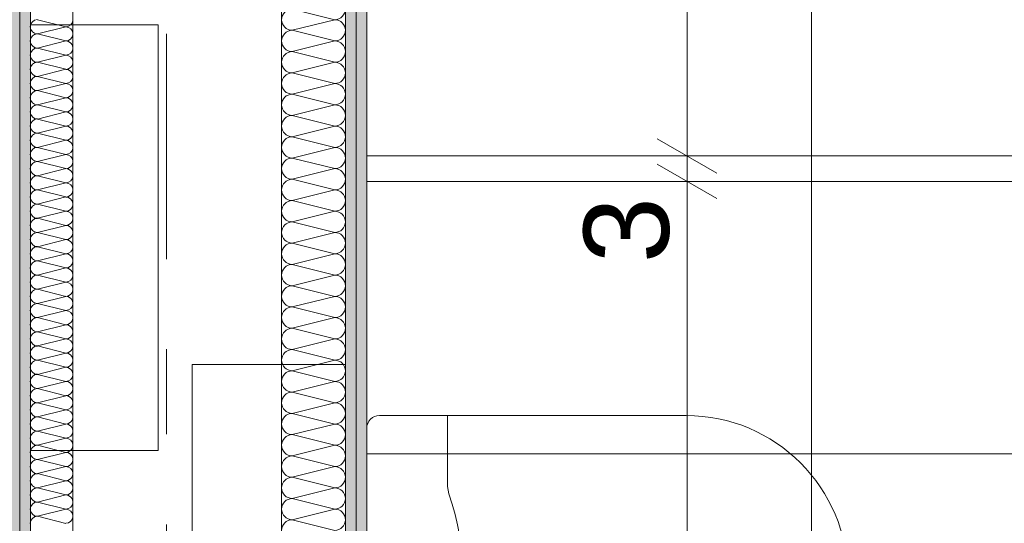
# Model space of a CAD drawing. Header units: metres. Extents: x -3.6 to 90.7, y -11.1 to 18.
# Tile 402 of 656: x 43.557 to 44.714, y 2.358 to 2.95. Entities that reach past the tile are written whole.
import ezdxf

# ---------------------------------------------------------------- set-up
doc = ezdxf.new("R2010")
doc.units = ezdxf.units.M
doc.header["$MEASUREMENT"] = 0
for name, pattern in [('DASHED', [0.015, 0.007, -0.008]), ('Strichlinie doppelt', [0.546806, 0.264583, -0.105833, 0.070556, -0.105833]), ('Wipeout_Contour', [1, 0, -1])]:
    doc.linetypes.add(name, pattern=pattern)
for name, color, linetype in [('152 - Bemaßung_ Beschriftung.Ausbau', 7, 'Continuous'), ('451 - Universal.Achsen Raster', 7, 'Continuous'), ('Neubau_606 - Struktur.Wand Innen Ausbau', 7, 'Continuous'), ('Neubau_650 - Abdeckung.Fußboden Aufbau', 7, 'Continuous'), ('Neubau_702 - Einrichtung.Möbel Sanitär', 7, 'Continuous'), ('Neubau_802 - HKLSE.Sanitär', 7, 'Continuous')]:
    doc.layers.add(name, color=color, linetype=linetype)
doc.styles.add('ERSTELLTER_STIL_2', font='txt')
doc.dimstyles.new('ERSTELLTER_STIL__1', dxfattribs={"dimtxt": 0.1, "dimasz": 0.0532, "dimexe": 0.18, "dimexo": 0.0625, "dimgap": 0, "dimtad": 1, "dimzin": 0, "dimdsep": 46, "dimtxsty": 'ERSTELLTER_STIL_2', "dimblk": 'ARROWHEAD_2', "dimblk1": 'ARROWHEAD_2', "dimblk2": 'ARROWHEAD_2', "dimcen": 0.09, "dimse1": 1, "dimse2": 1, "dimclrd": 7, "dimclre": 7, "dimclrt": 7, "dimazin": 0, "dimtfac": 1, "dimtdec": 4, "dimtmove": 0, "dimatfit": 3, "dimfxl": 1, "dimtolj": 1, "dimtzin": 0, "dimarcsym": 0})
doc.dimstyles.new('ERSTELLTER_STIL__2', dxfattribs={"dimtxt": 0.1, "dimasz": 0.0532, "dimexe": 0.18, "dimexo": 0.0625, "dimgap": 0, "dimtad": 1, "dimzin": 0, "dimdsep": 46, "dimtxsty": 'ERSTELLTER_STIL_2', "dimblk": 'ARROWHEAD_2', "dimblk1": 'ARROWHEAD_2', "dimblk2": 'ARROWHEAD_2', "dimcen": 0.09, "dimse1": 1, "dimse2": 1, "dimclrd": 7, "dimclre": 7, "dimclrt": 7, "dimazin": 0, "dimtfac": 1, "dimtdec": 4, "dimtmove": 2, "dimatfit": 3, "dimfxl": 1, "dimtolj": 1, "dimtzin": 0, "dimarcsym": 0})
doc.dimstyles.new('ERSTELLTER_STIL__3', dxfattribs={"dimtxt": 0.1, "dimasz": 0.0532, "dimexe": 0.18, "dimexo": 0.0625, "dimgap": 0, "dimtad": 1, "dimtih": 1, "dimtoh": 1, "dimzin": 0, "dimdsep": 46, "dimtxsty": 'ERSTELLTER_STIL_2', "dimblk": 'ARROWHEAD_2', "dimblk1": 'ARROWHEAD_2', "dimblk2": 'ARROWHEAD_2', "dimcen": 0.09, "dimse1": 1, "dimse2": 1, "dimclrd": 7, "dimclre": 7, "dimclrt": 7, "dimazin": 0, "dimtfac": 1, "dimtdec": 4, "dimtmove": 0, "dimatfit": 3, "dimfxl": 1, "dimtolj": 1, "dimtzin": 0, "dimarcsym": 0})
pattern_1 = [(45, (0, 0), (-0.01767767, 0.01767767), [0, -0.025])]

# ---------------------------------------------------------------- blocks, each defined once
blk = doc.blocks.new('*X129')
at = {"layer": 'Neubau_606 - Struktur.Wand Innen Ausbau', "color": 7, "linetype": 'Continuous', "lineweight": 5}
for p, q in [((43.5783, 2.95), (43.6117, 2.9417)), ((43.5783, 2.9333), (43.6117, 2.9417)), ((43.5783, 2.9333), (43.6117, 2.925)), ((43.5783, 2.9167), (43.6117, 2.925)), ((43.5783, 2.9167), (43.6117, 2.9083)), ((43.5783, 2.9), (43.6117, 2.9083)), ((43.5783, 2.9), (43.6117, 2.8917)), ((43.5783, 2.8833), (43.6117, 2.8917)), ((43.5783, 2.8833), (43.6117, 2.875)), ((43.5783, 2.8667), (43.6117, 2.875)), ((43.5783, 2.8667), (43.6117, 2.8583)), ((43.5783, 2.85), (43.6117, 2.8583)), ((43.5783, 2.85), (43.6117, 2.8417)), ((43.5783, 2.8333), (43.6117, 2.8417)), ((43.5783, 2.8333), (43.6117, 2.825)), ((43.5783, 2.8167), (43.6117, 2.825)), ((43.5783, 2.8167), (43.6117, 2.8083)), ((43.5783, 2.8), (43.6117, 2.8083)), ((43.5783, 2.8), (43.6117, 2.7917)), ((43.5783, 2.7833), (43.6117, 2.7917)), ((43.5783, 2.7833), (43.6117, 2.775)), ((43.5783, 2.7667), (43.6117, 2.775)), ((43.5783, 2.7667), (43.6117, 2.7583)), ((43.5783, 2.75), (43.6117, 2.7583)), ((43.5783, 2.75), (43.6117, 2.7417)), ((43.5783, 2.7333), (43.6117, 2.7417)), ((43.5783, 2.7333), (43.6117, 2.725)), ((43.5783, 2.7167), (43.6117, 2.725)), ((43.5783, 2.7167), (43.6117, 2.7083)), ((43.5783, 2.7), (43.6117, 2.7083)), ((43.5783, 2.7), (43.6117, 2.6917)), ((43.5783, 2.6833), (43.6117, 2.6917)), ((43.5783, 2.6833), (43.6117, 2.675)), ((43.5783, 2.6667), (43.6117, 2.675)), ((43.5783, 2.6667), (43.6117, 2.6583)), ((43.5783, 2.65), (43.6117, 2.6583)), ((43.5783, 2.65), (43.6117, 2.6417)), ((43.5783, 2.6333), (43.6117, 2.6417)), ((43.5783, 2.6333), (43.6117, 2.625)), ((43.5783, 2.6167), (43.6117, 2.625)), ((43.5783, 2.6167), (43.6117, 2.6083)), ((43.5783, 2.6), (43.6117, 2.6083)), ((43.5783, 2.6), (43.6117, 2.5917)), ((43.5783, 2.5833), (43.6117, 2.5917)), ((43.5783, 2.5833), (43.6117, 2.575)), ((43.5783, 2.5667), (43.6117, 2.575)), ((43.5783, 2.5667), (43.6117, 2.5583)), ((43.5783, 2.55), (43.6117, 2.5583)), ((43.5783, 2.55), (43.6117, 2.5417)), ((43.5783, 2.5333), (43.6117, 2.5417)), ((43.5783, 2.5333), (43.6117, 2.525)), ((43.5783, 2.5167), (43.6117, 2.525)), ((43.5783, 2.5167), (43.6117, 2.5083)), ((43.5783, 2.5), (43.6117, 2.5083)), ((43.5783, 2.5), (43.6117, 2.4917)), ((43.5783, 2.4833), (43.6117, 2.4917)), ((43.5783, 2.4833), (43.6117, 2.475)), ((43.5783, 2.4667), (43.6117, 2.475)), ((43.5783, 2.4667), (43.6117, 2.4583)), ((43.5783, 2.45), (43.6117, 2.4583)), ((43.5783, 2.45), (43.6117, 2.4417)), ((43.5783, 2.4333), (43.6117, 2.4417)), ((43.5783, 2.4333), (43.6117, 2.425)), ((43.5783, 2.4167), (43.6117, 2.425)), ((43.5783, 2.4167), (43.6117, 2.4083)), ((43.5783, 2.4), (43.6117, 2.4083)), ((43.5783, 2.4), (43.6117, 2.3917)), ((43.5783, 2.3833), (43.6117, 2.3917)), ((43.5783, 2.3833), (43.6117, 2.375)), ((43.5783, 2.3667), (43.6117, 2.375)), ((43.5783, 2.3667), (43.6117, 2.3583))]:
    blk.add_line(p, q, dxfattribs=at)
for centre, start, end in [((43.5783, 2.9417), 90, 180), ((43.6117, 2.95), 270, 0), ((43.5783, 2.9417), 180, 270), ((43.6117, 2.9333), 0, 90), ((43.5783, 2.925), 90, 180), ((43.6117, 2.9333), 270, 0), ((43.5783, 2.925), 180, 270), ((43.5783, 2.9083), 90, 180), ((43.6117, 2.9167), 0, 90), ((43.6117, 2.9167), 270, 0), ((43.5783, 2.9083), 180, 270), ((43.6117, 2.9), 0, 90), ((43.5783, 2.8917), 90, 180), ((43.5783, 2.8917), 180, 270), ((43.6117, 2.9), 270, 0), ((43.6117, 2.8833), 0, 90), ((43.5783, 2.875), 90, 180), ((43.6117, 2.8833), 270, 0), ((43.5783, 2.875), 180, 270), ((43.6117, 2.8667), 0, 90), ((43.5783, 2.8583), 90, 180), ((43.5783, 2.8583), 180, 270), ((43.6117, 2.8667), 270, 0), ((43.6117, 2.85), 0, 90), ((43.5783, 2.8417), 90, 180), ((43.6117, 2.85), 270, 0), ((43.5783, 2.8417), 180, 270), ((43.5783, 2.825), 90, 180), ((43.6117, 2.8333), 0, 90), ((43.6117, 2.8333), 270, 0), ((43.5783, 2.825), 180, 270), ((43.6117, 2.8167), 0, 90), ((43.5783, 2.8083), 90, 180), ((43.6117, 2.8167), 270, 0), ((43.5783, 2.8083), 180, 270), ((43.5783, 2.7917), 90, 180), ((43.6117, 2.8), 0, 90), ((43.6117, 2.8), 270, 0), ((43.5783, 2.7917), 180, 270), ((43.6117, 2.7833), 0, 90), ((43.5783, 2.775), 90, 180), ((43.5783, 2.775), 180, 270), ((43.6117, 2.7833), 270, 0), ((43.6117, 2.7667), 0, 90), ((43.5783, 2.7583), 90, 180), ((43.6117, 2.7667), 270, 0), ((43.5783, 2.7583), 180, 270), ((43.6117, 2.75), 0, 90), ((43.5783, 2.7417), 90, 180), ((43.5783, 2.7417), 180, 270), ((43.6117, 2.75), 270, 0), ((43.6117, 2.7333), 0, 90), ((43.5783, 2.725), 90, 180), ((43.6117, 2.7333), 270, 0), ((43.5783, 2.725), 180, 270), ((43.6117, 2.7167), 0, 90), ((43.5783, 2.7083), 90, 180), ((43.5783, 2.7083), 180, 270), ((43.6117, 2.7167), 270, 0), ((43.6117, 2.7), 0, 90), ((43.5783, 2.6917), 90, 180), ((43.6117, 2.7), 270, 0), ((43.5783, 2.6917), 180, 270), ((43.5783, 2.675), 90, 180), ((43.6117, 2.6833), 0, 90), ((43.6117, 2.6833), 270, 0), ((43.5783, 2.675), 180, 270), ((43.6117, 2.6667), 0, 90), ((43.5783, 2.6583), 90, 180), ((43.6117, 2.6667), 270, 0), ((43.5783, 2.6583), 180, 270), ((43.5783, 2.6417), 90, 180), ((43.6117, 2.65), 0, 90), ((43.6117, 2.65), 270, 0), ((43.5783, 2.6417), 180, 270), ((43.6117, 2.6333), 0, 90), ((43.5783, 2.625), 90, 180), ((43.5783, 2.625), 180, 270), ((43.6117, 2.6333), 270, 0), ((43.6117, 2.6167), 0, 90), ((43.5783, 2.6083), 90, 180), ((43.6117, 2.6167), 270, 0), ((43.5783, 2.6083), 180, 270), ((43.6117, 2.6), 0, 90), ((43.5783, 2.5917), 90, 180), ((43.5783, 2.5917), 180, 270), ((43.6117, 2.6), 270, 0), ((43.6117, 2.5833), 0, 90), ((43.5783, 2.575), 90, 180), ((43.6117, 2.5833), 270, 0), ((43.5783, 2.575), 180, 270), ((43.6117, 2.5667), 0, 90), ((43.5783, 2.5583), 90, 180), ((43.5783, 2.5583), 180, 270), ((43.6117, 2.5667), 270, 0), ((43.6117, 2.55), 0, 90), ((43.5783, 2.5417), 90, 180), ((43.6117, 2.55), 270, 0), ((43.5783, 2.5417), 180, 270), ((43.5783, 2.525), 90, 180), ((43.6117, 2.5333), 0, 90), ((43.6117, 2.5333), 270, 0), ((43.5783, 2.525), 180, 270), ((43.6117, 2.5167), 0, 90), ((43.5783, 2.5083), 90, 180), ((43.6117, 2.5167), 270, 0), ((43.5783, 2.5083), 180, 270), ((43.5783, 2.4917), 90, 180), ((43.6117, 2.5), 0, 90), ((43.6117, 2.5), 270, 0), ((43.5783, 2.4917), 180, 270), ((43.6117, 2.4833), 0, 90), ((43.5783, 2.475), 90, 180), ((43.5783, 2.475), 180, 270), ((43.6117, 2.4833), 270, 0), ((43.6117, 2.4667), 0, 90), ((43.5783, 2.4583), 90, 180), ((43.6117, 2.4667), 270, 0), ((43.5783, 2.4583), 180, 270), ((43.6117, 2.45), 0, 90), ((43.5783, 2.4417), 90, 180), ((43.5783, 2.4417), 180, 270), ((43.6117, 2.45), 270, 0), ((43.6117, 2.4333), 0, 90), ((43.5783, 2.425), 90, 180), ((43.6117, 2.4333), 270, 0), ((43.5783, 2.425), 180, 270), ((43.5783, 2.4083), 90, 180), ((43.6117, 2.4167), 0, 90), ((43.6117, 2.4167), 270, 0), ((43.5783, 2.4083), 180, 270), ((43.6117, 2.4), 0, 90), ((43.5783, 2.3917), 90, 180), ((43.6117, 2.4), 270, 0), ((43.5783, 2.3917), 180, 270), ((43.5783, 2.375), 90, 180), ((43.6117, 2.3833), 0, 90), ((43.6117, 2.3833), 270, 0), ((43.5783, 2.375), 180, 270), ((43.6117, 2.3667), 0, 90), ((43.5783, 2.3583), 90, 180), ((43.6117, 2.3667), 270, 0)]:
    blk.add_arc(centre, 0.00833, start, end, dxfattribs=at)
blk = doc.blocks.new('*X148')
at = {"layer": 'Neubau_606 - Struktur.Wand Innen Ausbau', "color": 7, "linetype": 'Continuous', "lineweight": 5}
for p, q in [((43.9275, 2.95), (43.8775, 2.9625)), ((43.9275, 2.95), (43.8775, 2.9375)), ((43.9275, 2.925), (43.8775, 2.9375)), ((43.9275, 2.925), (43.8775, 2.9125)), ((43.9275, 2.9), (43.8775, 2.9125)), ((43.9275, 2.9), (43.8775, 2.8875)), ((43.9275, 2.875), (43.8775, 2.8875)), ((43.9275, 2.875), (43.8775, 2.8625)), ((43.9275, 2.85), (43.8775, 2.8625)), ((43.9275, 2.85), (43.8775, 2.8375)), ((43.9275, 2.825), (43.8775, 2.8375)), ((43.9275, 2.825), (43.8775, 2.8125)), ((43.9275, 2.8), (43.8775, 2.8125)), ((43.9275, 2.8), (43.8775, 2.7875)), ((43.9275, 2.775), (43.8775, 2.7875)), ((43.9275, 2.775), (43.8775, 2.7625)), ((43.9275, 2.75), (43.8775, 2.7625)), ((43.9275, 2.75), (43.8775, 2.7375)), ((43.9275, 2.725), (43.8775, 2.7375)), ((43.9275, 2.725), (43.8775, 2.7125)), ((43.9275, 2.7), (43.8775, 2.7125)), ((43.9275, 2.7), (43.8775, 2.6875)), ((43.9275, 2.675), (43.8775, 2.6875)), ((43.9275, 2.675), (43.8775, 2.6625)), ((43.9275, 2.65), (43.8775, 2.6625)), ((43.9275, 2.65), (43.8775, 2.6375)), ((43.9275, 2.625), (43.8775, 2.6375)), ((43.9275, 2.625), (43.8775, 2.6125)), ((43.9275, 2.6), (43.8775, 2.6125)), ((43.9275, 2.6), (43.8775, 2.5875)), ((43.9275, 2.575), (43.8775, 2.5875)), ((43.9275, 2.575), (43.8775, 2.5625)), ((43.9275, 2.55), (43.8775, 2.5625)), ((43.9275, 2.55), (43.8775, 2.5375)), ((43.9275, 2.525), (43.8775, 2.5375)), ((43.9275, 2.525), (43.8775, 2.5125)), ((43.9275, 2.5), (43.8775, 2.5125)), ((43.9275, 2.5), (43.8775, 2.4875)), ((43.9275, 2.475), (43.8775, 2.4875)), ((43.9275, 2.475), (43.8775, 2.4625)), ((43.9275, 2.45), (43.8775, 2.4625)), ((43.9275, 2.45), (43.8775, 2.4375)), ((43.9275, 2.425), (43.8775, 2.4375)), ((43.9275, 2.425), (43.8775, 2.4125)), ((43.9275, 2.4), (43.8775, 2.4125)), ((43.9275, 2.4), (43.8775, 2.3875)), ((43.9275, 2.375), (43.8775, 2.3875)), ((43.9275, 2.375), (43.8775, 2.3625)), ((43.9275, 2.35), (43.8775, 2.3625))]:
    blk.add_line(p, q, dxfattribs=at)
for centre, start, end in [((43.8775, 2.95), 90, 180), ((43.9275, 2.9625), 270, 360), ((43.8775, 2.95), 180, 270), ((43.9275, 2.9375), 360, 90), ((43.8775, 2.925), 90, 180), ((43.9275, 2.9375), 270, 360), ((43.8775, 2.925), 180, 270), ((43.9275, 2.9125), 360, 90), ((43.8775, 2.9), 90, 180), ((43.9275, 2.9125), 270, 360), ((43.8775, 2.9), 180, 270), ((43.9275, 2.8875), 360, 90), ((43.8775, 2.875), 90, 180), ((43.9275, 2.8875), 270, 360), ((43.8775, 2.875), 180, 270), ((43.9275, 2.8625), 360, 90), ((43.8775, 2.85), 90, 180), ((43.9275, 2.8625), 270, 360), ((43.8775, 2.85), 180, 270), ((43.9275, 2.8375), 360, 90), ((43.8775, 2.825), 90, 180), ((43.9275, 2.8375), 270, 360), ((43.8775, 2.825), 180, 270), ((43.9275, 2.8125), 360, 90), ((43.8775, 2.8), 90, 180), ((43.9275, 2.8125), 270, 360), ((43.8775, 2.8), 180, 270), ((43.9275, 2.7875), 360, 90), ((43.8775, 2.775), 90, 180), ((43.9275, 2.7875), 270, 360), ((43.8775, 2.775), 180, 270), ((43.9275, 2.7625), 360, 90), ((43.8775, 2.75), 90, 180), ((43.9275, 2.7625), 270, 360), ((43.8775, 2.75), 180, 270), ((43.9275, 2.7375), 360, 90), ((43.8775, 2.725), 90, 180), ((43.9275, 2.7375), 270, 360), ((43.8775, 2.725), 180, 270), ((43.9275, 2.7125), 360, 90), ((43.8775, 2.7), 90, 180), ((43.9275, 2.7125), 270, 360), ((43.8775, 2.7), 180, 270), ((43.9275, 2.6875), 360, 90), ((43.8775, 2.675), 90, 180), ((43.9275, 2.6875), 270, 360), ((43.8775, 2.675), 180, 270), ((43.9275, 2.6625), 360, 90), ((43.8775, 2.65), 90, 180), ((43.9275, 2.6625), 270, 360), ((43.8775, 2.65), 180, 270), ((43.9275, 2.6375), 360, 90), ((43.8775, 2.625), 90, 180), ((43.9275, 2.6375), 270, 360), ((43.8775, 2.625), 180, 270), ((43.9275, 2.6125), 360, 90), ((43.8775, 2.6), 90, 180), ((43.9275, 2.6125), 270, 360), ((43.8775, 2.6), 180, 270), ((43.9275, 2.5875), 360, 90), ((43.8775, 2.575), 90, 180), ((43.9275, 2.5875), 270, 360), ((43.8775, 2.575), 180, 270), ((43.9275, 2.5625), 360, 90), ((43.8775, 2.55), 90, 180), ((43.9275, 2.5625), 270, 360), ((43.8775, 2.55), 180, 270), ((43.9275, 2.5375), 360, 90), ((43.8775, 2.525), 90, 180), ((43.9275, 2.5375), 270, 360), ((43.8775, 2.525), 180, 270), ((43.9275, 2.5125), 360, 90), ((43.8775, 2.5), 90, 180), ((43.9275, 2.5125), 270, 360), ((43.8775, 2.5), 180, 270), ((43.9275, 2.4875), 360, 90), ((43.8775, 2.475), 90, 180), ((43.9275, 2.4875), 270, 360), ((43.8775, 2.475), 180, 270), ((43.9275, 2.4625), 360, 90), ((43.8775, 2.45), 90, 180), ((43.9275, 2.4625), 270, 360), ((43.8775, 2.45), 180, 270), ((43.9275, 2.4375), 360, 90), ((43.8775, 2.425), 90, 180), ((43.9275, 2.4375), 270, 360), ((43.8775, 2.425), 180, 270), ((43.9275, 2.4125), 360, 90), ((43.8775, 2.4), 90, 180), ((43.9275, 2.4125), 270, 360), ((43.8775, 2.4), 180, 270), ((43.9275, 2.3875), 360, 90), ((43.8775, 2.375), 90, 180), ((43.9275, 2.3875), 270, 360), ((43.8775, 2.375), 180, 270), ((43.9275, 2.3625), 360, 90), ((43.8775, 2.35), 90, 180), ((43.9275, 2.3625), 270, 360)]:
    blk.add_arc(centre, 0.0125, start, end, dxfattribs=at)
blk = doc.blocks.new('*D441')
at = {"layer": '152 - Bemaßung_ Beschriftung.Ausbau', "color": 7, "linetype": 'Continuous', "lineweight": 5}
for p, q in [((43.9852, -4.525), (43.9448, -4.595)), ((47.2902, -4.525), (47.2498, -4.595)), ((43.965, -4.56), (47.27, -4.56))]:
    blk.add_line(p, q, dxfattribs=at)
at = {"layer": '152 - Bemaßung_ Beschriftung.Ausbau', "color": 7, "lineweight": 5, "char_height": 0.1, "attachment_point": 7, "style": 'ERSTELLTER_STIL_2'}
for s, insert in [('\\A1;{\\pql;\\fArial|b0|i0|c0|p38;3,30\\fArial|b0|i0|c0|p38;\\A1{\\H.66x;\\S5^  ;}}', (45.3835, -4.5594)), ('\\A1;{\\pql;\\fArial|b0|i0|c0|p38;14}', (47.098, -4.54))]:
    blk.add_mtext(s, dxfattribs=dict(at, insert=insert))
blk = doc.blocks.new('ARROWHEAD_2')
at = {"color": 0, "linetype": 'Continuous', "lineweight": 0}
for p, q in [((-0.378, -0.655), (0.378, 0.655)), ((0, 0), (-1, 0))]:
    blk.add_line(p, q, dxfattribs=at)
blk = doc.blocks.new('*D442')
at = {"layer": '152 - Bemaßung_ Beschriftung.Ausbau', "color": 7, "linetype": 'Continuous', "lineweight": 5}
for p, q in [((47.27, -4.6125), (47.27, -4.5075)), ((47.41, -4.6125), (47.41, -4.5075)), ((47.2902, -4.525), (47.2498, -4.595)), ((47.4302, -4.525), (47.3898, -4.595)), ((43.965, -4.56), (47.27, -4.56)), ((47.27, -4.56), (47.41, -4.56))]:
    blk.add_line(p, q, dxfattribs=at)
blk = doc.blocks.new('*D598')
at = {"layer": '152 - Bemaßung_ Beschriftung.Ausbau', "color": 7, "linetype": 'Continuous', "lineweight": 5}
for p, q in [((41.8599, 2.0975), (41.8599, 2.2025)), ((43.545, 2.0975), (43.545, 2.2025)), ((41.8801, 2.185), (41.8397, 2.115)), ((43.5652, 2.185), (43.5248, 2.115)), ((41.8599, 2.15), (43.545, 2.15))]:
    blk.add_line(p, q, dxfattribs=at)
at = {"layer": '152 - Bemaßung_ Beschriftung.Ausbau', "color": 7, "lineweight": 5, "insert": (42.5444, 2.1506), "char_height": 0.1, "attachment_point": 7, "style": 'ERSTELLTER_STIL_2'}
blk.add_mtext('\\A1;{\\pql;\\fArial|b0|i0|c0|p38;1,68\\fArial|b0|i0|c0|p38;\\A1{\\H.66x;\\S5^  ;}}', dxfattribs=at)
blk = doc.blocks.new('*D599')
at = {"layer": '152 - Bemaßung_ Beschriftung.Ausbau', "color": 7, "linetype": 'Continuous', "lineweight": 5}
for p, q in [((43.545, 2.0975), (43.545, 2.2025)), ((43.965, 2.0975), (43.965, 2.2025)), ((43.5652, 2.185), (43.5248, 2.115)), ((43.9852, 2.185), (43.9448, 2.115)), ((43.545, 2.15), (43.965, 2.15))]:
    blk.add_line(p, q, dxfattribs=at)
at = {"color": 254, "linetype": 'Wipeout_Contour', "lineweight": 0, "ltscale": 175.256338}
blk.add_wipeout([(43.6604, 2.1513), (43.8496, 2.1513), (43.8496, 2.2888), (43.6604, 2.2888)], dxfattribs=at).dxf.layer = '152 - Bemaßung_ Beschriftung.Ausbau'
at = {"layer": '152 - Bemaßung_ Beschriftung.Ausbau', "color": 7, "lineweight": 5, "insert": (43.6791, 2.17), "char_height": 0.1, "attachment_point": 7, "style": 'ERSTELLTER_STIL_2'}
blk.add_mtext('\\A1;{\\pql;\\fArial|b0|i0|c0|p38;42}', dxfattribs=at)
blk = doc.blocks.new('*D600')
at = {"layer": '152 - Bemaßung_ Beschriftung.Ausbau', "color": 7, "linetype": 'Continuous', "lineweight": 5}
for p, q in [((43.965, 2.0975), (43.965, 2.2025)), ((45.465, 2.0975), (45.465, 2.2025)), ((43.9852, 2.185), (43.9448, 2.115)), ((45.4852, 2.185), (45.4448, 2.115)), ((43.965, 2.15), (45.465, 2.15))]:
    blk.add_line(p, q, dxfattribs=at)
at = {"layer": '152 - Bemaßung_ Beschriftung.Ausbau', "color": 7, "lineweight": 5, "char_height": 0.1, "attachment_point": 7, "style": 'ERSTELLTER_STIL_2'}
for s, insert in [('\\A1;{\\pql;\\fArial|b0|i0|c0|p38;1,50}', (44.544, 2.17)), ('\\A1;{\\pql;\\fArial|b0|i0|c0|p38;3}', (45.3689, 2.17))]:
    blk.add_mtext(s, dxfattribs=dict(at, insert=insert))
blk = doc.blocks.new('*D611')
at = {"layer": '152 - Bemaßung_ Beschriftung.Ausbau', "color": 7, "linetype": 'Continuous', "lineweight": 5}
for p, q in [((45.7803, 0.245), (45.7803, 3.72)), ((45.7453, 0.2652), (45.8153, 0.2248)), ((45.8328, 0.245), (45.7278, 0.245)), ((45.7803, 0.005), (45.7803, 0.245)), ((45.7453, 0.0252), (45.8153, -0.0152)), ((45.8328, 0.005), (45.7278, 0.005)), ((45.7803, -0.0292), (45.7803, 0.005))]:
    blk.add_line(p, q, dxfattribs=at)
at = {"color": 254, "linetype": 'Wipeout_Contour', "lineweight": 0, "ltscale": 182.85335}
blk.add_wipeout([(45.7818, 0.0277), (45.7818, 0.2223), (45.6389, 0.2223), (45.6389, 0.0277)], dxfattribs=at).dxf.layer = '152 - Bemaßung_ Beschriftung.Ausbau'
at = {"layer": '152 - Bemaßung_ Beschriftung.Ausbau', "color": 7, "lineweight": 5, "insert": (45.7603, 0.0491), "char_height": 0.1, "attachment_point": 7, "rotation": 90, "style": 'ERSTELLTER_STIL_2'}
blk.add_mtext('\\A1;{\\pql;\\fArial|b0|i0|c0|p38;24}', dxfattribs=at)
blk = doc.blocks.new('*D612')
at = {"layer": '152 - Bemaßung_ Beschriftung.Ausbau', "color": 7, "linetype": 'Continuous', "lineweight": 5}
for p, q in [((45.7453, 3.7402), (45.8153, 3.6998)), ((45.8328, 3.72), (45.7278, 3.72)), ((45.7803, 0.245), (45.7803, 3.72)), ((45.7453, 0.2652), (45.8153, 0.2248))]:
    blk.add_line(p, q, dxfattribs=at)
at = {"layer": '152 - Bemaßung_ Beschriftung.Ausbau', "color": 7, "lineweight": 5, "char_height": 0.1, "attachment_point": 7, "rotation": 90, "style": 'ERSTELLTER_STIL_2'}
for s, insert in [('\\A1;{\\pql;\\fArial|b0|i0|c0|p38;17\\fArial|b0|i0|c0|p38;\\A1{\\H.66x;\\S5^  ;}}', (45.7614, 3.4979)), ('\\A1;{\\pql;\\fArial|b0|i0|c0|p38;3,47\\fArial|b0|i0|c0|p38;\\A1{\\H.66x;\\S5^  ;}}', (45.7797, 1.7235))]:
    blk.add_mtext(s, dxfattribs=dict(at, insert=insert))
blk = doc.blocks.new('*D621')
at = {"layer": '152 - Bemaßung_ Beschriftung.Ausbau', "color": 7, "linetype": 'Continuous', "lineweight": 5}
for p, q in [((44.3062, 2.7802), (44.3762, 2.7398)), ((44.3412, 1.83), (44.3412, 2.76)), ((44.3062, 1.8502), (44.3762, 1.8098))]:
    blk.add_line(p, q, dxfattribs=at)
at = {"layer": '152 - Bemaßung_ Beschriftung.Ausbau', "color": 7, "lineweight": 5, "char_height": 0.1, "attachment_point": 7, "rotation": 90, "style": 'ERSTELLTER_STIL_2'}
for s, insert in [('\\A1;{\\pql;\\fArial|b0|i0|c0|p38;3}', (44.3212, 2.6639)), ('\\A1;{\\pql;\\fArial|b0|i0|c0|p38;93}', (44.3212, 2.1812))]:
    blk.add_mtext(s, dxfattribs=dict(at, insert=insert))
blk = doc.blocks.new('*D622')
at = {"layer": '152 - Bemaßung_ Beschriftung.Ausbau', "color": 7, "linetype": 'Continuous', "lineweight": 5}
for p, q in [((44.3062, 2.8102), (44.3762, 2.7698)), ((44.3937, 2.79), (44.2887, 2.79)), ((44.3412, 2.76), (44.3412, 2.79)), ((44.3062, 2.7802), (44.3762, 2.7398)), ((44.3937, 2.76), (44.2887, 2.76)), ((44.3412, 1.83), (44.3412, 2.76))]:
    blk.add_line(p, q, dxfattribs=at)
blk = doc.blocks.new('*D623')
at = {"layer": '152 - Bemaßung_ Beschriftung.Ausbau', "color": 7, "linetype": 'Continuous', "lineweight": 5}
for p, q in [((44.3062, 4.0802), (44.3762, 4.0398)), ((44.3937, 4.06), (44.2887, 4.06)), ((44.3412, 2.79), (44.3412, 4.06)), ((44.3062, 2.8102), (44.3762, 2.7698))]:
    blk.add_line(p, q, dxfattribs=at)
at = {"color": 254, "linetype": 'Wipeout_Contour', "lineweight": 0, "ltscale": 177.57358}
blk.add_wipeout([(44.3426, 3.0976), (44.3426, 3.4065), (44.1998, 3.4065), (44.1998, 3.0976)], dxfattribs=at).dxf.layer = '152 - Bemaßung_ Beschriftung.Ausbau'
at = {"layer": '152 - Bemaßung_ Beschriftung.Ausbau', "color": 7, "lineweight": 5, "insert": (44.3212, 3.119), "char_height": 0.1, "attachment_point": 7, "rotation": 90, "style": 'ERSTELLTER_STIL_2'}
blk.add_mtext('\\A1;{\\pql;\\fArial|b0|i0|c0|p38;1,27}', dxfattribs=at)

msp = doc.modelspace()

# ---------------------------------------------------------------- hatches: boundary and pattern name
at = {"layer": 'Neubau_606 - Struktur.Wand Innen Ausbau', "linetype": 'Continuous', "lineweight": 0, "true_color": 0x000000}
h = msp.add_hatch(dxfattribs=at)
h.set_pattern_fill('Gips_0001', color=18, style=0, pattern_type=2)
h.set_pattern_definition(pattern_1)
h.paths.add_polyline_path([(43.545, 4.0475), (43.545, 0.255), (43.5575, 0.255), (43.5575, 4.0475)])
h = msp.add_hatch(dxfattribs=at)
h.set_pattern_fill('Gips_0001', color=18, style=0, pattern_type=2)
h.set_pattern_definition(pattern_1)
h.paths.add_polyline_path([(43.57, 4.035), (43.5575, 4.035), (43.5575, 0.255), (43.57, 0.255)])
h = msp.add_hatch(dxfattribs=at)
h.set_pattern_fill('Gips_0001', color=18, style=0, pattern_type=2)
h.set_pattern_definition(pattern_1)
h.paths.add_polyline_path([(43.94, 3.7325), (43.94, 0.71), (43.9525, 0.71), (43.9525, 3.7294), (43.9483, 3.7325)])
h = msp.add_hatch(dxfattribs=at)
h.set_pattern_fill('Gips_0001', color=18, style=0, pattern_type=2)
h.set_pattern_definition(pattern_1)
h.paths.add_polyline_path([(43.9525, 3.72), (43.9525, 0.71), (43.965, 0.71), (43.965, 3.72)])
at = {"layer": 'Neubau_650 - Abdeckung.Fußboden Aufbau', "linetype": 'Continuous', "lineweight": 13, "true_color": 0xafafaf}
h = msp.add_hatch(dxfattribs=at)
h.set_pattern_fill('Raster_60x60_Fuge_2mm_0001', color=253, style=0, pattern_type=2)
h.set_pattern_definition([(0, (46.29297, 3.6435), (0, 0.602), []), (90, (46.29297, 3.6435), (-0.602, 0), [])])
h.paths.add_polyline_path([(43.965, 0.255), (47.17, 0.255), (47.17, 0.71), (47.27, 0.71), (47.27, 3.72), (43.965, 3.72)])
at = {"layer": 'Neubau_702 - Einrichtung.Möbel Sanitär', "linetype": 'Continuous', "lineweight": 0, "true_color": 0x000000}
h = msp.add_hatch(dxfattribs=at)
h.set_pattern_fill('Holz__Sperrholz_1_0001', color=18, style=0, pattern_type=2)
h.set_pattern_definition([(0, (0, 0), (0, 0.030000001), [])])
h.paths.add_polyline_path([(43.965, 2.76), (45.465, 2.76), (45.465, 2.79), (43.965, 2.79)])

# ---------------------------------------------------------------- linework, layer by layer
at = {"layer": '451 - Universal.Achsen Raster', "color": 160, "linetype": 'Strichlinie doppelt', "lineweight": 9, "true_color": 0x3232ff}
msp.add_line((43.73, -10.585), (43.73, 16.355), dxfattribs=at)
at = {"layer": 'Neubau_606 - Struktur.Wand Innen Ausbau', "color": 1, "linetype": 'Continuous', "lineweight": 5}
for p, q in [((43.5575, 4.035), (43.5575, 0.255)), ((43.57, 3.985), (43.57, 0.71)), ((43.94, 0.71), (43.94, 3.7325)), ((43.9525, 0.71), (43.9525, 3.7294))]:
    msp.add_line(p, q, dxfattribs=at)
at = {"layer": 'Neubau_606 - Struktur.Wand Innen Ausbau', "color": 1, "linetype": 'Continuous', "lineweight": 5, "flags": 128}
for points in [[(43.62, 0.71), (43.62, 3.985)], [(43.865, 3.795), (43.865, 0.71)], [(43.965, 0.71), (43.965, 3.72)]]:
    msp.add_lwpolyline(points, dxfattribs=at)
at = {"layer": 'Neubau_650 - Abdeckung.Fußboden Aufbau', "color": 1, "linetype": 'Continuous', "lineweight": 13, "flags": 128}
msp.add_lwpolyline([(43.965, 0.255), (43.965, 3.72), (45.86, 3.72)], dxfattribs=at)
at = {"layer": 'Neubau_702 - Einrichtung.Möbel Sanitär', "color": 1, "linetype": 'Continuous', "lineweight": 9}
for p, q in [((44.06, 2.485), (44.06, 2.4016)), ((44.06, 2.4016), (44.0615, 2.3928))]:
    msp.add_line(p, q, dxfattribs=at)
at = {"layer": 'Neubau_702 - Einrichtung.Möbel Sanitär', "color": 1, "linetype": 'Continuous', "lineweight": 18, "flags": 128}
for points in [[(45.465, 2.79), (43.965, 2.79)], [(43.965, 2.79), (43.965, 2.76)], [(43.965, 2.76), (45.465, 2.76)]]:
    msp.add_lwpolyline(points, dxfattribs=at)
at = {"layer": 'Neubau_702 - Einrichtung.Möbel Sanitär', "color": 1, "linetype": 'Continuous', "lineweight": 9, "flags": 128}
msp.add_lwpolyline([(44.06, 2.485), (44.34, 2.485, -1), (44.34, 2.105), (44.06, 2.105), (43.98, 2.105, -0.414214), (43.965, 2.12), (43.965, 2.47, -0.414214), (43.98, 2.485)], format="xyb", close=True, dxfattribs=at)
at = {"layer": 'Neubau_702 - Einrichtung.Möbel Sanitär', "color": 1, "linetype": 'Continuous', "lineweight": 9}
msp.add_arc((43.7803, 2.295), 0.2977, 340.8176, 19.1823, dxfattribs=at)
at = {"layer": 'Neubau_802 - HKLSE.Sanitär', "color": 1, "linetype": 'Continuous', "lineweight": 9}
for p, q in [((43.57, 2.944), (43.57, 2.444)), ((43.72, 2.944), (43.57, 2.944)), ((43.72, 2.944), (43.72, 2.444)), ((43.76, 2.545), (43.76, 2.045)), ((43.94, 2.545), (43.76, 2.545)), ((43.94, 2.545), (43.94, 2.045)), ((43.72, 2.444), (43.57, 2.444))]:
    msp.add_line(p, q, dxfattribs=at)
at = {"layer": 'Neubau_802 - HKLSE.Sanitär', "color": 1, "linetype": 'DASHED', "lineweight": 9, "flags": 128}
for points in [[(43.57, 2.944), (43.57, 2.444)], [(43.72, 2.944), (43.57, 2.944)], [(43.72, 2.444), (43.72, 2.944)], [(43.76, 2.545), (43.76, 2.045)], [(43.94, 2.545), (43.76, 2.545)], [(43.94, 2.045), (43.94, 2.545)], [(43.57, 2.444), (43.72, 2.444)]]:
    msp.add_lwpolyline(points, dxfattribs=at)

# ---------------------------------------------------------------- block references
at = {"layer": 'Neubau_606 - Struktur.Wand Innen Ausbau', "color": 1, "lineweight": 13}
for name in ['*X129', '*X148']:
    msp.add_blockref(name, (0, 0), dxfattribs=at)

# ---------------------------------------------------------------- dimensions: what is measured, and where the dimension line sits
at = {"layer": '152 - Bemaßung_ Beschriftung.Ausbau', "color": 7, "linetype": 'Continuous', "lineweight": 5}
for base, p1, p2, picture, middle in [((43.545, 2.15), (41.8599, 3.935), (43.545, 3.81), '*D598', (42.8093, 2.22)), ((47.26997, -4.56), (43.96499, 0.255), (47.26997, 2.94998), '*D441', (45.64847, -4.49)), ((47.41, -4.56), (47.27, 2.95), (47.41, 2.95), '*D442', (47.1742, -4.49))]:
    dim = msp.add_linear_dim(base=base, p1=p1, p2=p2, dimstyle='ERSTELLTER_STIL__3', dxfattribs=at)
    dim.commit()
    dim.dimension.update_dxf_attribs({"geometry": picture, "text_midpoint": middle, "dimtype": 160})

# ---------------------------------------------------------------- next in the draw order: dimensions: what is measured, and where the dimension line sits
dim = msp.add_linear_dim(base=(43.965, 2.15), p1=(43.545, 3.81), p2=(43.965, 0.71), dimstyle='ERSTELLTER_STIL__3', dxfattribs=at)
dim.commit()
dim.dimension.update_dxf_attribs({"geometry": '*D599', "text_midpoint": (43.7553, 2.22), "dimtype": 160})

# ---------------------------------------------------------------- next in the draw order: dimensions: what is measured, and where the dimension line sits
dim = msp.add_linear_dim(base=(45.465, 2.15), p1=(43.965, 0.71), p2=(45.465, 3.72), dimstyle='ERSTELLTER_STIL__3', dxfattribs=at)
dim.commit()
dim.dimension.update_dxf_attribs({"geometry": '*D600', "text_midpoint": (44.6739, 2.22), "dimtype": 160})

# ---------------------------------------------------------------- next in the draw order: dimensions: what is measured, and where the dimension line sits
dim = msp.add_linear_dim(base=(45.7803, 0.245), p1=(45.7803, 0.005), p2=(22.1775, 0.245), angle=90, dimstyle='ERSTELLTER_STIL__1', dxfattribs=at)
dim.commit()
dim.dimension.update_dxf_attribs({"geometry": '*D611', "text_midpoint": (45.7103, 0.1253), "dimtype": 160, "text_rotation": 90})

# ---------------------------------------------------------------- next in the draw order: dimensions: what is measured, and where the dimension line sits
for base, p1, p2, picture, middle in [((45.780333, 3.719998), (22.1775, 0.245), (44.709987, 3.719998), '*D612', (45.710333, 1.988441)), ((44.3412, 2.79), (45.465, 2.76), (45.465, 2.79), '*D622', (44.2712, 2.702)), ((44.3412, 2.76), (45.465, 1.83), (45.465, 2.76), '*D621', (44.2712, 2.2574))]:
    dim = msp.add_linear_dim(base=base, p1=p1, p2=p2, angle=90, dimstyle='ERSTELLTER_STIL__1', dxfattribs=at)
    dim.commit()
    dim.dimension.update_dxf_attribs({"geometry": picture, "text_midpoint": middle, "dimtype": 160, "text_rotation": 90})

# ---------------------------------------------------------------- next in the draw order: dimensions: what is measured, and where the dimension line sits
dim = msp.add_linear_dim(base=(44.3412, 4.06), p1=(45.465, 2.79), p2=(43.545, 4.06), angle=90, dimstyle='ERSTELLTER_STIL__2', dxfattribs=at)
dim.commit()
dim.dimension.update_dxf_attribs({"geometry": '*D623', "text_midpoint": (44.2712, 3.2489), "dimtype": 160, "text_rotation": 90})

doc.saveas('drawing.dxf')
